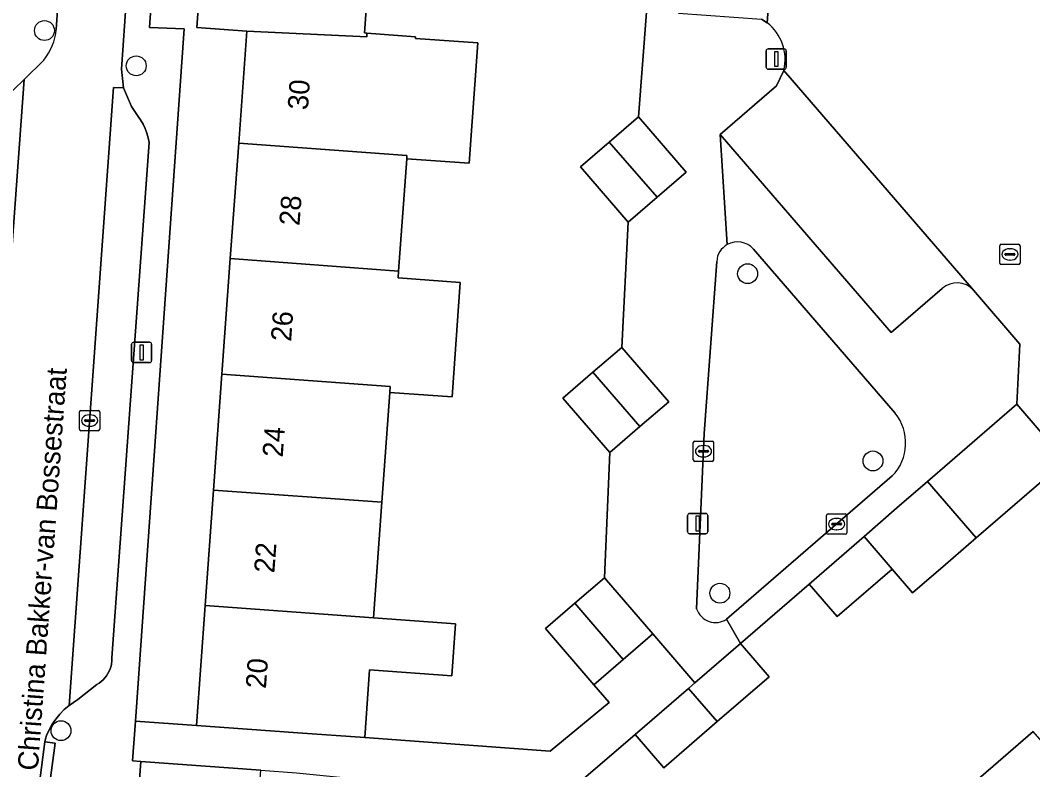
# Model space of a CAD drawing. Extents: x 160304 to 160955, y 383684 to 384161.
# Drawn here: x 160524.56 to 160574.39, y 384061.92 to 384098.78 of the extents above; entities that cross this region are included whole.
import ezdxf

# ---------------------------------------------------------------- set-up
doc = ezdxf.new("R2010")
doc.units = 0
for name, color, linetype in [('IMGEO_Boom', 7, 'Continuous'), ('IMGEO_Erf', 7, 'Continuous'), ('IMGEO_Kolk', 7, 'Continuous'), ('IMGEO_Lichtmast', 7, 'Continuous'), ('IMGEO_Openbare_ruimte_label', 7, 'Continuous'), ('IMGEO_Pand', 7, 'Continuous'), ('IMGEO_Pand_nummerreeks', 7, 'Continuous'), ('IMGEO_Parkeervlak_open', 7, 'Continuous'), ('IMGEO_Rijbaan_lokaal_open', 7, 'Continuous'), ('IMGEO_Voetpad_open', 7, 'Continuous')]:
    doc.layers.add(name, color=color, linetype=linetype)

msp = doc.modelspace()

# ---------------------------------------------------------------- linework, layer by layer
at = {"layer": 'IMGEO_Boom'}
for centre in [(160525.753, 384098.271), (160530.268, 384096.536), (160560.354, 384086.312), (160566.522, 384077.105), (160558.992, 384070.601), (160526.565, 384063.838)]:
    msp.add_circle(centre, 0.489, dxfattribs=at)
at = {"layer": 'IMGEO_Erf'}
for points in [[(160533.173, 384130.684), (160530.921, 384098.428), (160532.622, 384098.352), (160530.227, 384064.308), (160533.233, 384064.096), (160533.66, 384069.988), (160534.073, 384075.671), (160534.486, 384081.371), (160534.898, 384087.058), (160535.311, 384092.74), (160535.71, 384098.248), (160533.258, 384098.425), (160533.684, 384104.304)], [(160541.903, 384103.658), (160541.504, 384098.152), (160541.621, 384098.144), (160544.014, 384097.97), (160544.008, 384097.884), (160547.083, 384097.661), (160546.654, 384091.741), (160543.578, 384091.964), (160543.178, 384086.442), (160543.157, 384086.103), (160546.216, 384085.882), (160545.808, 384080.251), (160542.745, 384080.473), (160542.354, 384075.083), (160541.941, 384069.389), (160545.981, 384069.097), (160545.796, 384066.543), (160541.756, 384066.836), (160541.514, 384063.495), (160550.645, 384062.832), (160553.546, 384065.222), (160552.791, 384066.097), (160550.409, 384068.856), (160551.854, 384070.104), (160553.309, 384071.36), (160553.577, 384077.515), (160551.269, 384080.187), (160552.746, 384081.463), (160554.164, 384082.688), (160554.476, 384088.845), (160552.13, 384091.562), (160553.542, 384092.781), (160554.982, 384094.025), (160555.383, 384099.177)], [(160575.999, 384077.117), (160571.605, 384073.322), (160570.095, 384072.018), (160568.473, 384070.617), (160567.462, 384071.789), (160564.754, 384069.45), (160563.378, 384071.043), (160559.998, 384068.125), (160561.414, 384066.485), (160558.864, 384064.283), (160556.236, 384062.013), (160554.82, 384063.652), (160551.361, 384060.677)], [(160570.102, 384060.072), (160574.41, 384063.793)]]:
    msp.add_lwpolyline(points, dxfattribs=at)
at = {"layer": 'IMGEO_Kolk'}
for p, q in [((160572.761, 384086.836), (160572.761, 384087.688)), ((160572.836, 384087.762), (160573.688, 384087.762)), ((160573.249, 384087.542), (160573.274, 384087.542)), ((160573.762, 384087.688), (160573.762, 384086.836)), ((160573.02, 384087.256), (160573.02, 384087.268)), ((160573.458, 384087.219), (160573.06, 384087.219)), ((160573.063, 384087.305), (160573.461, 384087.305)), ((160573.272, 384086.982), (160573.247, 384086.982)), ((160573.504, 384087.268), (160573.504, 384087.256)), ((160573.688, 384086.762), (160572.836, 384086.762)), ((160527.473, 384078.664), (160527.473, 384079.516)), ((160527.548, 384079.59), (160528.4, 384079.59)), ((160527.961, 384079.37), (160527.986, 384079.37)), ((160528.474, 384079.516), (160528.474, 384078.664)), ((160527.732, 384079.084), (160527.732, 384079.096)), ((160528.17, 384079.047), (160527.772, 384079.047)), ((160527.775, 384079.133), (160528.173, 384079.133)), ((160528.216, 384079.096), (160528.216, 384079.084)), ((160528.4, 384078.59), (160527.548, 384078.59)), ((160527.984, 384078.81), (160527.959, 384078.81)), ((160557.683, 384077.156), (160557.683, 384078.008)), ((160557.758, 384078.082), (160558.61, 384078.082)), ((160558.171, 384077.862), (160558.196, 384077.862)), ((160558.684, 384078.008), (160558.684, 384077.156)), ((160557.942, 384077.576), (160557.942, 384077.588)), ((160558.38, 384077.539), (160557.982, 384077.539)), ((160557.985, 384077.625), (160558.383, 384077.625)), ((160558.426, 384077.588), (160558.426, 384077.576)), ((160558.61, 384077.082), (160557.758, 384077.082)), ((160558.194, 384077.302), (160558.169, 384077.302)), ((160564.236, 384073.572), (160564.236, 384074.424)), ((160564.311, 384074.498), (160565.163, 384074.498)), ((160565.237, 384074.424), (160565.237, 384073.572)), ((160564.495, 384073.992), (160564.495, 384074.004)), ((160564.933, 384073.955), (160564.535, 384073.955)), ((160564.538, 384074.041), (160564.936, 384074.041)), ((160564.724, 384074.278), (160564.749, 384074.278)), ((160564.979, 384074.004), (160564.979, 384073.992)), ((160565.163, 384073.498), (160564.311, 384073.498)), ((160564.747, 384073.718), (160564.722, 384073.718))]:
    msp.add_line(p, q, dxfattribs=at)
for points in [[(160572.761, 384086.836), (160572.761, 384087.688)], [(160572.836, 384087.762), (160573.688, 384087.762)], [(160573.762, 384087.688), (160573.762, 384086.836)], [(160573.688, 384086.762), (160572.836, 384086.762)], [(160527.473, 384078.664), (160527.473, 384079.516)], [(160527.548, 384079.59), (160528.4, 384079.59)], [(160528.474, 384079.516), (160528.474, 384078.664)], [(160528.4, 384078.59), (160527.548, 384078.59)], [(160557.683, 384077.156), (160557.683, 384078.008)], [(160557.758, 384078.082), (160558.61, 384078.082)], [(160558.684, 384078.008), (160558.684, 384077.156)], [(160558.61, 384077.082), (160557.758, 384077.082)], [(160564.236, 384073.572), (160564.236, 384074.424)], [(160564.311, 384074.498), (160565.163, 384074.498)], [(160565.237, 384074.424), (160565.237, 384073.572)], [(160565.163, 384073.498), (160564.311, 384073.498)]]:
    msp.add_lwpolyline(points, dxfattribs=at)
for centre, radius, start, end in [((160572.838, 384087.686), 0.0765, 91.552, 178.448), ((160572.838, 384087.686), 0.0765, 91.552, 178.448), ((160573.686, 384087.686), 0.0765, 1.552, 88.448), ((160573.686, 384087.686), 0.0765, 1.552, 88.448), ((160572.838, 384086.838), 0.0765, 181.552, 268.448), ((160572.838, 384086.838), 0.0765, 181.552, 268.448), ((160573.06, 384087.265), 0.0403, 85.8775, 175.7526), ((160573.057, 384087.255), 0.0366, 178.938, 274.7102), ((160573.461, 384087.262), 0.043, 264.8664, 352.4533), ((160573.465, 384087.267), 0.0386, 1.7309, 96.639), ((160573.686, 384086.838), 0.0765, 271.552, 358.448), ((160573.686, 384086.838), 0.0765, 271.552, 358.448), ((160527.55, 384079.514), 0.0765, 91.552, 178.448), ((160527.55, 384079.514), 0.0765, 91.552, 178.448), ((160528.398, 384079.514), 0.0765, 1.552, 88.448), ((160528.398, 384079.514), 0.0765, 1.552, 88.448), ((160527.772, 384079.093), 0.0403, 85.8775, 175.7526), ((160527.769, 384079.083), 0.0366, 178.938, 274.7102), ((160528.173, 384079.09), 0.043, 264.8664, 352.4533), ((160528.177, 384079.095), 0.0386, 1.7309, 96.639), ((160527.55, 384078.666), 0.0765, 181.552, 268.448), ((160527.55, 384078.666), 0.0765, 181.552, 268.448), ((160528.398, 384078.666), 0.0765, 271.552, 358.448), ((160528.398, 384078.666), 0.0765, 271.552, 358.448), ((160557.76, 384078.006), 0.0765, 91.552, 178.448), ((160557.76, 384078.006), 0.0765, 91.552, 178.448), ((160558.608, 384078.006), 0.0765, 1.552, 88.448), ((160558.608, 384078.006), 0.0765, 1.552, 88.448), ((160557.982, 384077.585), 0.0403, 85.8775, 175.7526), ((160557.979, 384077.575), 0.0366, 178.938, 274.7102), ((160558.383, 384077.582), 0.043, 264.8664, 352.4533), ((160558.387, 384077.587), 0.0386, 1.7309, 96.639), ((160557.76, 384077.158), 0.0765, 181.552, 268.448), ((160557.76, 384077.158), 0.0765, 181.552, 268.448), ((160558.608, 384077.158), 0.0765, 271.552, 358.448), ((160558.608, 384077.158), 0.0765, 271.552, 358.448), ((160564.313, 384074.422), 0.0765, 91.552, 178.448), ((160564.313, 384074.422), 0.0765, 91.552, 178.448), ((160565.161, 384074.422), 0.0765, 1.552, 88.448), ((160565.161, 384074.422), 0.0765, 1.552, 88.448), ((160564.535, 384074.001), 0.0403, 85.8775, 175.7526), ((160564.532, 384073.991), 0.0366, 178.938, 274.7102), ((160564.936, 384073.998), 0.043, 264.8664, 352.4533), ((160564.94, 384074.003), 0.0386, 1.7309, 96.639), ((160564.313, 384073.574), 0.0765, 181.552, 268.448), ((160564.313, 384073.574), 0.0765, 181.552, 268.448), ((160565.161, 384073.574), 0.0765, 271.552, 358.448), ((160565.161, 384073.574), 0.0765, 271.552, 358.448)]:
    msp.add_arc(centre, radius, start, end, dxfattribs=at)
for centre, major_axis, ratio, start_param, end_param in [((160573.248, 384087.262), (-0.387, 0.002), 0.722429, 4.712389, 7.853982), ((160573.273, 384087.262), (-0.39, 0.002), 0.717154, 1.570796, 4.712389), ((160527.96, 384079.09), (-0.387, 0.002), 0.722429, 4.712389, 7.853982), ((160527.985, 384079.09), (-0.39, 0.002), 0.717154, 1.570796, 4.712389), ((160558.17, 384077.582), (-0.387, 0.002), 0.722429, 4.712389, 7.853982), ((160558.195, 384077.582), (-0.39, 0.002), 0.717154, 1.570796, 4.712389), ((160564.723, 384073.998), (-0.387, 0.002), 0.722429, 4.712389, 7.853982), ((160564.748, 384073.998), (-0.39, 0.002), 0.717154, 1.570796, 4.712389)]:
    msp.add_ellipse(centre, major_axis=major_axis, ratio=ratio, start_param=start_param, end_param=end_param, dxfattribs=at)
at = {"layer": 'IMGEO_Lichtmast'}
for p, q in [((160561.367, 384097.371), (160562.157, 384097.371)), ((160562.157, 384097.371), (160561.367, 384097.371)), ((160561.267, 384096.471), (160561.267, 384097.271)), ((160561.267, 384097.271), (160561.267, 384096.471)), ((160562.257, 384097.271), (160562.257, 384096.471)), ((160562.257, 384096.471), (160562.257, 384097.271)), ((160562.157, 384096.371), (160561.367, 384096.371)), ((160561.367, 384096.371), (160562.157, 384096.371)), ((160530.138, 384082.941), (160530.928, 384082.941)), ((160530.928, 384082.941), (160530.138, 384082.941)), ((160530.038, 384082.041), (160530.038, 384082.841)), ((160530.038, 384082.841), (160530.038, 384082.041)), ((160531.028, 384082.841), (160531.028, 384082.041)), ((160531.028, 384082.041), (160531.028, 384082.841)), ((160530.928, 384081.941), (160530.138, 384081.941)), ((160530.138, 384081.941), (160530.928, 384081.941)), ((160557.401, 384073.623), (160557.401, 384074.423)), ((160557.401, 384074.423), (160557.401, 384073.623)), ((160557.501, 384074.523), (160558.291, 384074.523)), ((160558.291, 384074.523), (160557.501, 384074.523)), ((160558.391, 384074.423), (160558.391, 384073.623)), ((160558.391, 384073.623), (160558.391, 384074.423)), ((160558.291, 384073.523), (160557.501, 384073.523)), ((160557.501, 384073.523), (160558.291, 384073.523))]:
    msp.add_line(p, q, dxfattribs=at)
for points in [[(160561.687, 384097.246), (160561.837, 384097.246), (160561.837, 384096.496), (160561.687, 384096.496), (160561.687, 384097.246)], [(160530.458, 384082.816), (160530.608, 384082.816), (160530.608, 384082.066), (160530.458, 384082.066), (160530.458, 384082.816)], [(160557.821, 384074.398), (160557.971, 384074.398), (160557.971, 384073.648), (160557.821, 384073.648), (160557.821, 384074.398)]]:
    msp.add_lwpolyline(points, dxfattribs=at)
for centre, start, end in [((160561.367, 384097.271), 90, 180), ((160561.367, 384097.271), 90, 180), ((160562.157, 384097.271), 0, 90), ((160562.157, 384097.271), 360, 90), ((160561.367, 384096.471), 180, 270), ((160561.367, 384096.471), 180, 270), ((160562.157, 384096.471), 270, 0), ((160562.157, 384096.471), 270, 0), ((160530.138, 384082.841), 90, 180), ((160530.138, 384082.841), 90, 180), ((160530.928, 384082.841), 0, 90), ((160530.928, 384082.841), 360, 90), ((160530.138, 384082.041), 180, 270), ((160530.138, 384082.041), 180, 270), ((160530.928, 384082.041), 270, 0), ((160530.928, 384082.041), 270, 0), ((160557.501, 384074.423), 90, 180), ((160557.501, 384074.423), 90, 180), ((160558.291, 384074.423), 0, 90), ((160558.291, 384074.423), 360, 90), ((160557.501, 384073.623), 180, 270), ((160557.501, 384073.623), 180, 270), ((160558.291, 384073.623), 270, 0), ((160558.291, 384073.623), 270, 0)]:
    msp.add_arc(centre, 0.1, start, end, dxfattribs=at)
at = {"layer": 'IMGEO_Pand'}
for points in [[(160535.71, 384098.248), (160541.61, 384097.97), (160541.621, 384098.144), (160541.504, 384098.152), (160541.903, 384103.658), (160533.684, 384104.304), (160533.258, 384098.425)], [(160544.014, 384097.97), (160541.621, 384098.144), (160541.61, 384097.97), (160535.71, 384098.248), (160535.311, 384092.74), (160543.59, 384092.131), (160543.578, 384091.964), (160546.654, 384091.741), (160547.083, 384097.661), (160544.008, 384097.884)], [(160553.542, 384092.781), (160555.899, 384090.074), (160557.328, 384091.308), (160554.982, 384094.025)], [(160543.578, 384091.964), (160543.59, 384092.131), (160535.311, 384092.74), (160534.898, 384087.058), (160543.178, 384086.442)], [(160553.542, 384092.781), (160552.13, 384091.562), (160554.476, 384088.845), (160555.899, 384090.074)], [(160543.178, 384086.442), (160534.898, 384087.058), (160534.486, 384081.371), (160542.766, 384080.763), (160542.745, 384080.473), (160545.808, 384080.251), (160546.216, 384085.882), (160543.157, 384086.103)], [(160555.058, 384078.794), (160556.472, 384080.015), (160554.164, 384082.688), (160552.746, 384081.463)], [(160542.745, 384080.473), (160542.766, 384080.763), (160534.486, 384081.371), (160534.073, 384075.671), (160542.354, 384075.083)], [(160555.058, 384078.794), (160552.746, 384081.463), (160551.269, 384080.187), (160553.577, 384077.515)], [(160569.209, 384076.095), (160571.605, 384073.322), (160575.999, 384077.117), (160573.604, 384079.891)], [(160569.209, 384076.095), (160567.7, 384074.792), (160566.086, 384073.383), (160567.462, 384071.789), (160568.473, 384070.617), (160570.095, 384072.018), (160571.605, 384073.322)], [(160542.354, 384075.083), (160534.073, 384075.671), (160533.66, 384069.988), (160541.941, 384069.389)], [(160566.086, 384073.383), (160563.378, 384071.043), (160564.754, 384069.45), (160567.462, 384071.789)], [(160554.225, 384067.336), (160555.691, 384068.602), (160553.309, 384071.36), (160551.854, 384070.104)], [(160533.66, 384069.988), (160533.233, 384064.096), (160538.22, 384063.734), (160541.514, 384063.495), (160541.756, 384066.836), (160545.796, 384066.543), (160545.981, 384069.097), (160541.941, 384069.389)], [(160554.225, 384067.336), (160551.854, 384070.104), (160550.409, 384068.856), (160552.791, 384066.097)], [(160557.438, 384065.914), (160558.864, 384064.283), (160561.414, 384066.485), (160559.998, 384068.125), (160557.754, 384066.187)], [(160557.438, 384065.914), (160554.82, 384063.652), (160556.236, 384062.013), (160558.864, 384064.283)], [(160575.545, 384053.821), (160579.845, 384057.535), (160574.41, 384063.793), (160570.102, 384060.072)], [(160536.399, 384061.891), (160530.488, 384062.32), (160530.229, 384058.743), (160536.13, 384058.315)]]:
    msp.add_lwpolyline(points, close=True, dxfattribs=at)
at = {"layer": 'IMGEO_Parkeervlak_open'}
for points in [[(160562.416, 384113.979), (160558.051, 384114.29), (160556.961, 384099.125), (160561.039, 384098.832), (160561.315, 384098.651)], [(160526.965, 384065.079), (160527.396, 384065.366), (160528.331, 384066.104), (160528.442, 384066.172), (160528.546, 384066.251), (160528.642, 384066.338), (160528.731, 384066.433), (160528.81, 384066.536), (160528.88, 384066.645), (160528.94, 384066.761), (160528.99, 384066.881), (160529.028, 384067.005), (160529.056, 384067.132), (160529.071, 384067.261), (160529.076, 384067.391), (160529.075, 384067.418), (160530.898, 384092.762), (160530.856, 384092.997), (160530.793, 384093.227), (160530.71, 384093.451), (160530.607, 384093.667), (160530.485, 384093.872), (160530.394, 384094.002), (160530.04, 384094.53), (160529.643, 384095.449), (160529.151, 384095.469)]]:
    msp.add_lwpolyline(points, close=True, dxfattribs=at)
for points in [[(160571.467, 384085.506), (160562.131, 384096.314), (160561.779, 384095.553), (160559.002, 384093.154), (160567.416, 384083.414), (160569.927, 384085.584)], [(160522.403, 384063.785), (160524.75, 384095.864), (160523.746, 384094.883), (160523.578, 384094.74)]]:
    msp.add_lwpolyline(points, dxfattribs=at)
msp.add_arc((160570.657, 384084.751), 1.108, 42.9841, 131.2168, dxfattribs=at)
at = {"layer": 'IMGEO_Rijbaan_lokaal_open'}
for points in [[(160523.983, 384040.97), (160525.298, 384059.629), (160525.778, 384063.283), (160525.798, 384063.432), (160525.858, 384063.596), (160525.984, 384063.882), (160526.136, 384064.154), (160526.311, 384064.412), (160526.509, 384064.654), (160526.727, 384064.877), (160526.965, 384065.079), (160529.151, 384095.469), (160529.643, 384095.449), (160529.545, 384096.378), (160531.927, 384130.626)], [(160562.416, 384113.979), (160561.315, 384098.651)], [(160526.497, 384100.704), (160526.335, 384098.318)], [(160525.716, 384096.815), (160524.75, 384095.864), (160522.403, 384063.785)], [(160562.131, 384096.314), (160571.467, 384085.506), (160573.757, 384082.855), (160573.604, 384079.891), (160575.999, 384077.117)]]:
    msp.add_lwpolyline(points, dxfattribs=at)
for centre, radius, start, end in [((160523.525, 384098.596), 2.824, 320.8869, 354.3452), ((160559.948, 384096.863), 2.251, 345.8903, 52.6046)]:
    msp.add_arc(centre, radius, start, end, dxfattribs=at)
at = {"layer": 'IMGEO_Voetpad_open'}
for points in [[(160523.822, 384038.679), (160527.234, 384038.426), (160527.543, 384042.533), (160528.145, 384050.843), (160528.728, 384058.88), (160530.229, 384058.743), (160530.488, 384062.32), (160530.089, 384062.351), (160530.227, 384064.308), (160532.622, 384098.352), (160530.921, 384098.428), (160533.173, 384130.684)], [(160531.927, 384130.626), (160529.545, 384096.378), (160529.643, 384095.449), (160530.04, 384094.53), (160530.394, 384094.002), (160530.485, 384093.872), (160530.607, 384093.667), (160530.71, 384093.451), (160530.793, 384093.227), (160530.856, 384092.997), (160530.898, 384092.762), (160529.075, 384067.418), (160529.076, 384067.391), (160529.071, 384067.261), (160529.056, 384067.132), (160529.028, 384067.005), (160528.99, 384066.881), (160528.94, 384066.761), (160528.88, 384066.645), (160528.81, 384066.536), (160528.731, 384066.433), (160528.642, 384066.338), (160528.546, 384066.251), (160528.442, 384066.172), (160528.331, 384066.104), (160527.396, 384065.366), (160526.965, 384065.079), (160526.727, 384064.877), (160526.509, 384064.654), (160526.311, 384064.412), (160526.136, 384064.154), (160525.984, 384063.882), (160525.858, 384063.596), (160525.798, 384063.432), (160525.778, 384063.283), (160526.273, 384063.218), (160525.793, 384059.564)], [(160526.335, 384098.318), (160526.497, 384100.704)], [(160555.383, 384099.177), (160554.982, 384094.025), (160557.328, 384091.308), (160555.899, 384090.074), (160554.476, 384088.845), (160554.164, 384082.688), (160556.472, 384080.015), (160555.058, 384078.794), (160553.577, 384077.515), (160553.309, 384071.36), (160555.691, 384068.602), (160557.754, 384066.187), (160559.998, 384068.125), (160559.323, 384069.323)], [(160561.315, 384098.651), (160561.039, 384098.832)], [(160523.578, 384094.74), (160523.746, 384094.883), (160524.75, 384095.864), (160525.716, 384096.815)], [(160559.351, 384087.746), (160559.002, 384093.154), (160561.779, 384095.553), (160562.131, 384096.314)], [(160569.927, 384085.584), (160567.416, 384083.414), (160559.002, 384093.154), (160559.351, 384087.746)], [(160567.613, 384079.447), (160560.637, 384087.524)], [(160560.637, 384087.524), (160567.613, 384079.447)], [(160558.834, 384086.916), (160558.223, 384078.458), (160557.847, 384069.834)], [(160558.223, 384078.458), (160558.834, 384086.916)], [(160573.757, 384082.855), (160571.467, 384085.506)], [(160567.476, 384076.364), (160559.323, 384069.323), (160559.998, 384068.125), (160563.378, 384071.043), (160566.086, 384073.383), (160567.7, 384074.792), (160569.209, 384076.095), (160573.604, 384079.891), (160573.757, 384082.855)], [(160557.847, 384069.834), (160558.223, 384078.458)], [(160559.323, 384069.323), (160567.476, 384076.364)]]:
    msp.add_lwpolyline(points, dxfattribs=at)
for points in [[(160541.514, 384063.495), (160538.22, 384063.734), (160533.233, 384064.096), (160530.227, 384064.308), (160530.089, 384062.351), (160530.488, 384062.32), (160536.399, 384061.891), (160538.157, 384061.764), (160542.729, 384061.303), (160546.258, 384061.048), (160549.71, 384060.797), (160551.361, 384060.677), (160554.82, 384063.652), (160557.438, 384065.914), (160557.754, 384066.187), (160555.691, 384068.602), (160554.225, 384067.336), (160552.791, 384066.097), (160553.546, 384065.222), (160550.645, 384062.832)], [(160525.778, 384063.283), (160525.298, 384059.629), (160525.793, 384059.564), (160526.273, 384063.218)]]:
    msp.add_lwpolyline(points, close=True, dxfattribs=at)
for centre, radius, start, end in [((160523.525, 384098.596), 2.824, 320.8869, 354.3452), ((160559.948, 384096.863), 2.251, 345.8903, 52.6046), ((160559.859, 384086.855), 1.026, 40.7187, 119.6927), ((160559.859, 384086.855), 1.026, 40.7187, 119.6927), ((160559.855, 384086.856), 1.023, 119.5216, 176.6416), ((160559.855, 384086.856), 1.023, 119.5216, 176.6416), ((160570.657, 384084.751), 1.108, 42.9841, 131.2168), ((160565.816, 384077.982), 2.318, 315.7286, 39.1827), ((160565.816, 384077.982), 2.318, 315.7286, 39.1827), ((160558.78, 384070.14), 0.982, 198.1915, 303.6162), ((160558.78, 384070.14), 0.982, 198.1915, 303.6162)]:
    msp.add_arc(centre, radius, start, end, dxfattribs=at)

# ---------------------------------------------------------------- texts
at = {"layer": 'IMGEO_Openbare_ruimte_label'}
msp.add_text('Christina Bakker-van Bossestraat', height=1, rotation=85.8695, dxfattribs=at).set_placement((160525.427, 384061.851))
at = {"layer": 'IMGEO_Pand_nummerreeks'}
for s, rotation, p in [('30', 85.852, (160538.715, 384094.343)), ('28', 85.852, (160538.302, 384088.651)), ('26', 85.852, (160537.889, 384082.956)), ('24', 85.852, (160537.476, 384077.264)), ('22', 85.8517, (160537.064, 384071.569)), ('20', 85.8517, (160536.651, 384065.883))]:
    msp.add_text(s, height=1, rotation=rotation, dxfattribs=at).set_placement(p)

doc.saveas('drawing.dxf')
